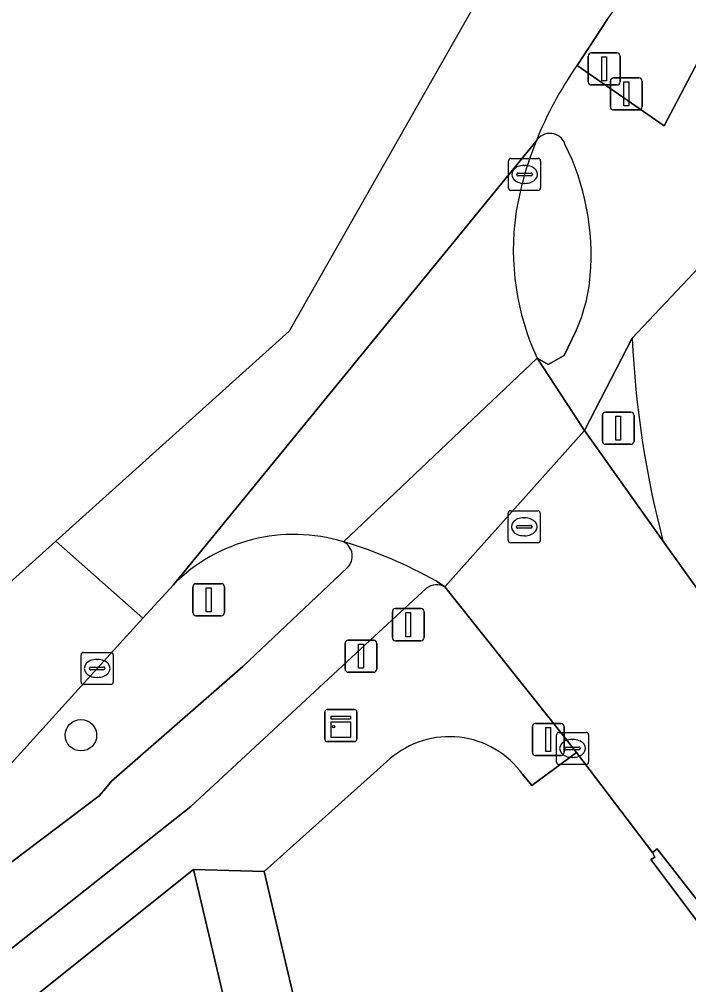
# Model space of a CAD drawing. Extents: x 162661 to 163484, y 380247 to 381230.
# Drawn here: x 163061.24 to 163082.08, y 380912.4 to 380942.48 of the extents above; entities that cross this region are included whole.
import ezdxf

# ---------------------------------------------------------------- set-up
doc = ezdxf.new("R2010")
doc.units = 0
for name, color, linetype in [('IMGEO_Berm_open', 7, 'Continuous'), ('IMGEO_Boom', 7, 'Continuous'), ('IMGEO_Drukknoppaal', 7, 'Continuous'), ('IMGEO_Erf', 7, 'Continuous'), ('IMGEO_Fietspad_open', 7, 'Continuous'), ('IMGEO_Groenvoorziening', 7, 'Continuous'), ('IMGEO_Kast', 7, 'Continuous'), ('IMGEO_Kolk', 7, 'Continuous'), ('IMGEO_Lichtmast', 7, 'Continuous'), ('IMGEO_Rijbaan_lokaal_gesloten', 7, 'Continuous'), ('IMGEO_Rijbaan_lokaal_open', 7, 'Continuous'), ('IMGEO_Rioolput', 7, 'Continuous'), ('IMGEO_Verkeerseiland_gesloten', 7, 'Continuous'), ('IMGEO_Verkeerseiland_open', 7, 'Continuous'), ('IMGEO_Verkeersregelinstallatiepaal', 7, 'Continuous'), ('IMGEO_Voetpad_open', 7, 'Continuous')]:
    doc.layers.add(name, color=color, linetype=linetype)

msp = doc.modelspace()

# ---------------------------------------------------------------- linework, layer by layer
at = {"layer": 'IMGEO_Berm_open'}
for points in [[(163079.556, 380942.482), (163078.602, 380941.045), (163081.312, 380939.161), (163085.202, 380946.557), (163097.334, 380970.302)], [(163060.105, 380915.556), (163063.727, 380918.285), (163063.917, 380918.515), (163064.107, 380918.745), (163068.197, 380922.317), (163071.447, 380925.389)], [(163066.035, 380924.862), (163065.087, 380923.82), (163063.661, 380922.255), (163058.782, 380916.868), (163056.665, 380914.8)]]:
    msp.add_lwpolyline(points, dxfattribs=at)
for centre, radius, start, end in [((162932.371, 381042.958), 178.21, 325.68046, 328.55401), ((163069.795, 380921.136), 5.294, 73.1351, 135.263), ((163071.098, 380925.754), 0.505, 313.7107, 62.5298)]:
    msp.add_arc(centre, radius, start, end, dxfattribs=at)
at = {"layer": 'IMGEO_Boom'}
msp.add_circle((163063.156, 380920.171), 0.489, dxfattribs=at)
at = {"layer": 'IMGEO_Drukknoppaal'}
for p, q in [((163079.641, 380939.756), (163079.641, 380940.556)), ((163079.641, 380940.556), (163079.641, 380939.756)), ((163079.741, 380940.656), (163080.531, 380940.656)), ((163080.531, 380940.656), (163079.741, 380940.656)), ((163080.631, 380940.556), (163080.631, 380939.756)), ((163080.631, 380939.756), (163080.631, 380940.556)), ((163080.531, 380939.656), (163079.741, 380939.656)), ((163079.741, 380939.656), (163080.531, 380939.656)), ((163071.48, 380923.135), (163072.27, 380923.135)), ((163072.27, 380923.135), (163071.48, 380923.135)), ((163071.38, 380922.235), (163071.38, 380923.035)), ((163071.38, 380923.035), (163071.38, 380922.235)), ((163072.37, 380923.035), (163072.37, 380922.235)), ((163072.37, 380922.235), (163072.37, 380923.035)), ((163072.27, 380922.135), (163071.48, 380922.135)), ((163071.48, 380922.135), (163072.27, 380922.135))]:
    msp.add_line(p, q, dxfattribs=at)
for points in [[(163080.061, 380940.531), (163080.211, 380940.531), (163080.211, 380939.781), (163080.061, 380939.781), (163080.061, 380940.531)], [(163071.8, 380923.01), (163071.95, 380923.01), (163071.95, 380922.26), (163071.8, 380922.26), (163071.8, 380923.01)]]:
    msp.add_lwpolyline(points, dxfattribs=at)
for centre, start, end in [((163079.741, 380940.556), 90, 180), ((163079.741, 380940.556), 90, 180), ((163080.531, 380940.556), 0, 90), ((163080.531, 380940.556), 360, 90), ((163079.741, 380939.756), 180, 270), ((163079.741, 380939.756), 180, 270), ((163080.531, 380939.756), 270, 0), ((163080.531, 380939.756), 270, 0), ((163071.48, 380923.035), 90, 180), ((163071.48, 380923.035), 90, 180), ((163072.27, 380923.035), 0, 90), ((163072.27, 380923.035), 360, 90), ((163071.48, 380922.235), 180, 270), ((163071.48, 380922.235), 180, 270), ((163072.27, 380922.235), 270, 0), ((163072.27, 380922.235), 270, 0)]:
    msp.add_arc(centre, 0.1, start, end, dxfattribs=at)
at = {"layer": 'IMGEO_Erf'}
msp.add_lwpolyline([(163042.071, 380863.721), (163043.65, 380860.027), (163043.705, 380859.899), (163045.363, 380860.592), (163046.632, 380857.665), (163068.496, 380865.53), (163071.721, 380858.701), (163079.429, 380861.805), (163074.791, 380881.48), (163072.252, 380892.249), (163066.656, 380915.99), (163060.752, 380911.262), (163053.433, 380904.775), (163046.115, 380898.288), (163037.958, 380891.695)], dxfattribs=at)
at = {"layer": 'IMGEO_Fietspad_open'}
for points in [[(163113.278, 381001.751), (163112.397, 380999.985), (163108.722, 380992.689), (163097.334, 380970.302), (163085.202, 380946.557), (163081.312, 380939.161), (163078.602, 380941.045)], [(163078.572, 380932.781), (163078.201, 380932.005), (163077.707, 380931.721), (163077.359, 380931.919), (163078.839, 380929.669), (163080.32, 380932.543), (163082.573, 380934.938), (163082.967, 380936.912), (163083.252, 380937.877), (163083.627, 380938.938), (163084.062, 380939.851), (163114.537, 380999.295)], [(163082.909, 380928.385), (163082.611, 380930.373), (163082.453, 380932.148), (163082.573, 380934.938), (163080.32, 380932.543)], [(163081.278, 380926.234), (163086.949, 380918.298), (163092.352, 380910.665)], [(163071.447, 380925.389), (163068.197, 380922.317), (163064.107, 380918.745)], [(163074.488, 380924.792), (163074.223, 380924.976)], [(163060.041, 380912.777), (163066.573, 380917.949), (163072.15, 380923.12), (163073.92, 380924.751)], [(163064.107, 380918.745), (163063.917, 380918.515), (163063.727, 380918.285), (163060.105, 380915.556)]]:
    msp.add_lwpolyline(points, dxfattribs=at)
for centre, radius, start, end in [((163088.115, 380934.388), 11.611, 145.0185, 158.2758), ((163077.756, 380938.429), 0.498, 19.4369, 148.9775), ((163071.319, 380935.145), 7.721, 355.1353, 26.5436), ((163074.084, 380934.848), 4.941, 335.2744, 355.8499), ((163110.505, 380933.899), 30.215, 182.5726, 194.6958), ((163067.256, 380912.566), 14.232, 60.6908, 73.3623), ((163071.098, 380925.754), 0.505, 313.7107, 62.5298), ((163074.235, 380924.336), 0.521, 60.9921, 127.2652)]:
    msp.add_arc(centre, radius, start, end, dxfattribs=at)
at = {"layer": 'IMGEO_Groenvoorziening'}
for points in [[(163085.815, 380909.755), (163080.899, 380916.296), (163081.026, 380916.376), (163080.954, 380916.514), (163078.582, 380919.631), (163077.199, 380918.603), (163076.908, 380918.961)], [(163072.777, 380919.437), (163068.864, 380915.923), (163076.772, 380882.293), (163081.944, 380860.298), (163088.577, 380862.084), (163090.624, 380862.665)]]:
    msp.add_lwpolyline(points, dxfattribs=at)
msp.add_arc((163074.625, 380917.313), 2.815, 35.8239, 131.0301, dxfattribs=at)
at = {"layer": 'IMGEO_Kast'}
for p, q in [((163070.824, 380920.973), (163071.665, 380920.973)), ((163071.665, 380920.973), (163070.824, 380920.973)), ((163070.749, 380920.048), (163070.749, 380920.889)), ((163070.749, 380920.889), (163070.749, 380920.048)), ((163071.749, 380920.898), (163071.749, 380920.057)), ((163071.749, 380920.057), (163071.749, 380920.898)), ((163071.674, 380919.973), (163070.833, 380919.973)), ((163070.833, 380919.973), (163071.674, 380919.973))]:
    msp.add_line(p, q, dxfattribs=at)
for points in [[(163070.944, 380920.763), (163071.544, 380920.763), (163071.544, 380920.678), (163070.944, 380920.678), (163070.944, 380920.763)], [(163070.944, 380920.588), (163071.544, 380920.588), (163071.544, 380920.099), (163070.944, 380920.099), (163070.944, 380920.588)]]:
    msp.add_lwpolyline(points, dxfattribs=at)
msp.add_circle((163071.028, 380920.437), 0.0377, dxfattribs=at)
for centre, start, end in [((163070.827, 380920.895), 92.4484, 184.2845), ((163070.827, 380920.895), 92.4484, 184.2845), ((163071.671, 380920.895), 2.4484, 94.2845), ((163071.671, 380920.895), 2.4484, 94.2845), ((163071.671, 380920.051), 272.4484, 4.2845), ((163071.671, 380920.051), 272.4484, 4.2845), ((163070.827, 380920.051), 182.4484, 274.2845), ((163070.827, 380920.051), 182.4484, 274.2845)]:
    msp.add_arc(centre, 0.0779, start, end, dxfattribs=at)
at = {"layer": 'IMGEO_Kolk'}
for p, q in [((163076.544, 380938.149), (163077.396, 380938.149)), ((163076.469, 380937.223), (163076.469, 380938.075)), ((163076.957, 380937.929), (163076.982, 380937.929)), ((163077.47, 380938.075), (163077.47, 380937.223)), ((163076.728, 380937.643), (163076.728, 380937.655)), ((163077.166, 380937.606), (163076.768, 380937.606)), ((163076.771, 380937.692), (163077.169, 380937.692)), ((163077.212, 380937.655), (163077.212, 380937.643)), ((163076.98, 380937.369), (163076.955, 380937.369)), ((163077.396, 380937.149), (163076.544, 380937.149)), ((163063.16, 380921.829), (163063.16, 380922.681)), ((163063.235, 380922.755), (163064.087, 380922.755)), ((163063.648, 380922.535), (163063.673, 380922.535)), ((163064.161, 380922.681), (163064.161, 380921.829)), ((163063.419, 380922.249), (163063.419, 380922.261)), ((163063.857, 380922.212), (163063.459, 380922.212)), ((163063.462, 380922.298), (163063.86, 380922.298)), ((163063.903, 380922.261), (163063.903, 380922.249)), ((163063.671, 380921.975), (163063.646, 380921.975)), ((163064.087, 380921.755), (163063.235, 380921.755)), ((163077.962, 380919.336), (163077.962, 380920.188)), ((163078.037, 380920.262), (163078.889, 380920.262)), ((163078.963, 380920.188), (163078.963, 380919.336)), ((163078.221, 380919.756), (163078.221, 380919.768)), ((163078.264, 380919.805), (163078.662, 380919.805)), ((163078.45, 380920.042), (163078.475, 380920.042)), ((163078.705, 380919.768), (163078.705, 380919.756)), ((163078.659, 380919.719), (163078.261, 380919.719)), ((163078.473, 380919.482), (163078.448, 380919.482)), ((163078.889, 380919.262), (163078.037, 380919.262))]:
    msp.add_line(p, q, dxfattribs=at)
for points in [[(163076.544, 380938.149), (163077.396, 380938.149)], [(163076.469, 380937.223), (163076.469, 380938.075)], [(163077.47, 380938.075), (163077.47, 380937.223)], [(163077.396, 380937.149), (163076.544, 380937.149)], [(163063.16, 380921.829), (163063.16, 380922.681)], [(163063.235, 380922.755), (163064.087, 380922.755)], [(163064.161, 380922.681), (163064.161, 380921.829)], [(163064.087, 380921.755), (163063.235, 380921.755)], [(163077.962, 380919.336), (163077.962, 380920.188)], [(163078.037, 380920.262), (163078.889, 380920.262)], [(163078.963, 380920.188), (163078.963, 380919.336)], [(163078.889, 380919.262), (163078.037, 380919.262)]]:
    msp.add_lwpolyline(points, dxfattribs=at)
for centre, radius, start, end in [((163076.546, 380938.073), 0.0765, 91.552, 178.448), ((163076.546, 380938.073), 0.0765, 91.552, 178.448), ((163077.394, 380938.073), 0.0765, 1.552, 88.448), ((163077.394, 380938.073), 0.0765, 1.552, 88.448), ((163076.768, 380937.652), 0.0403, 85.8775, 175.7526), ((163076.765, 380937.642), 0.0366, 178.938, 274.7102), ((163077.169, 380937.649), 0.043, 264.8664, 352.4533), ((163077.173, 380937.654), 0.0386, 1.7309, 96.639), ((163076.546, 380937.225), 0.0765, 181.552, 268.448), ((163076.546, 380937.225), 0.0765, 181.552, 268.448), ((163077.394, 380937.225), 0.0765, 271.552, 358.448), ((163077.394, 380937.225), 0.0765, 271.552, 358.448), ((163063.237, 380922.679), 0.0765, 91.552, 178.448), ((163063.237, 380922.679), 0.0765, 91.552, 178.448), ((163064.085, 380922.679), 0.0765, 1.552, 88.448), ((163064.085, 380922.679), 0.0765, 1.552, 88.448), ((163063.459, 380922.258), 0.0403, 85.8775, 175.7526), ((163063.456, 380922.248), 0.0366, 178.938, 274.7102), ((163063.86, 380922.255), 0.043, 264.8664, 352.4533), ((163063.864, 380922.26), 0.0386, 1.7309, 96.639), ((163063.237, 380921.831), 0.0765, 181.552, 268.448), ((163063.237, 380921.831), 0.0765, 181.552, 268.448), ((163064.085, 380921.831), 0.0765, 271.552, 358.448), ((163064.085, 380921.831), 0.0765, 271.552, 358.448), ((163078.039, 380920.186), 0.0765, 91.552, 178.448), ((163078.039, 380920.186), 0.0765, 91.552, 178.448), ((163078.887, 380920.186), 0.0765, 1.552, 88.448), ((163078.887, 380920.186), 0.0765, 1.552, 88.448), ((163078.261, 380919.765), 0.0403, 85.8775, 175.7526), ((163078.666, 380919.767), 0.0386, 1.7309, 96.639), ((163078.258, 380919.755), 0.0366, 178.938, 274.7102), ((163078.662, 380919.762), 0.043, 264.8664, 352.4533), ((163078.039, 380919.338), 0.0765, 181.552, 268.448), ((163078.039, 380919.338), 0.0765, 181.552, 268.448), ((163078.887, 380919.338), 0.0765, 271.552, 358.448), ((163078.887, 380919.338), 0.0765, 271.552, 358.448)]:
    msp.add_arc(centre, radius, start, end, dxfattribs=at)
for centre, major_axis, ratio, start_param, end_param in [((163076.956, 380937.649), (-0.387, 0.002), 0.722429, 4.712389, 7.853982), ((163076.981, 380937.649), (-0.39, 0.002), 0.717154, 1.570796, 4.712389), ((163063.647, 380922.255), (-0.387, 0.002), 0.722429, 4.712389, 7.853982), ((163063.672, 380922.255), (-0.39, 0.002), 0.717154, 1.570796, 4.712389), ((163078.449, 380919.762), (-0.387, 0.002), 0.722429, 4.712389, 7.853982), ((163078.474, 380919.762), (-0.39, 0.002), 0.717154, 1.570796, 4.712389)]:
    msp.add_ellipse(centre, major_axis=major_axis, ratio=ratio, start_param=start_param, end_param=end_param, dxfattribs=at)
at = {"layer": 'IMGEO_Lichtmast'}
for p, q in [((163079.051, 380941.436), (163079.841, 380941.436)), ((163079.841, 380941.436), (163079.051, 380941.436)), ((163078.951, 380940.536), (163078.951, 380941.336)), ((163078.951, 380941.336), (163078.951, 380940.536)), ((163079.941, 380941.336), (163079.941, 380940.536)), ((163079.941, 380940.536), (163079.941, 380941.336)), ((163079.841, 380940.436), (163079.051, 380940.436)), ((163079.051, 380940.436), (163079.841, 380940.436)), ((163077.211, 380919.64), (163077.211, 380920.44)), ((163077.211, 380920.44), (163077.211, 380919.64)), ((163077.311, 380920.54), (163078.101, 380920.54)), ((163078.101, 380920.54), (163077.311, 380920.54)), ((163078.201, 380920.44), (163078.201, 380919.64)), ((163078.201, 380919.64), (163078.201, 380920.44)), ((163078.101, 380919.54), (163077.311, 380919.54)), ((163077.311, 380919.54), (163078.101, 380919.54))]:
    msp.add_line(p, q, dxfattribs=at)
for points in [[(163079.371, 380941.311), (163079.521, 380941.311), (163079.521, 380940.561), (163079.371, 380940.561), (163079.371, 380941.311)], [(163077.631, 380920.415), (163077.781, 380920.415), (163077.781, 380919.665), (163077.631, 380919.665), (163077.631, 380920.415)]]:
    msp.add_lwpolyline(points, dxfattribs=at)
for centre, start, end in [((163079.051, 380941.336), 90, 180), ((163079.051, 380941.336), 90, 180), ((163079.841, 380941.336), 0, 90), ((163079.841, 380941.336), 360, 90), ((163079.051, 380940.536), 180, 270), ((163079.051, 380940.536), 180, 270), ((163079.841, 380940.536), 270, 0), ((163079.841, 380940.536), 270, 0), ((163077.311, 380920.44), 90, 180), ((163077.311, 380920.44), 90, 180), ((163078.101, 380920.44), 0, 90), ((163078.101, 380920.44), 360, 90), ((163077.311, 380919.64), 180, 270), ((163077.311, 380919.64), 180, 270), ((163078.101, 380919.64), 270, 0), ((163078.101, 380919.64), 270, 0)]:
    msp.add_arc(centre, 0.1, start, end, dxfattribs=at)
at = {"layer": 'IMGEO_Rijbaan_lokaal_gesloten'}
for points in [[(163106.974, 380999.872), (163107.445, 381001.581), (163120.284, 381048.133), (163142.304, 381127.974), (163143.035, 381130.883), (163143.543, 381132.838), (163140.547, 381133.584), (163139.069, 381133.952), (163135.379, 381116.471), (163114.525, 381043.88), (163099.48, 380989.07), (163092.997, 380973.876), (163069.643, 380932.768), (163062.369, 380926.22)], [(163078.602, 380941.045), (163079.556, 380942.482)], [(163062.369, 380926.22), (163065.087, 380923.82), (163066.035, 380924.862), (163077.329, 380938.686)], [(163077.329, 380938.686), (163066.035, 380924.862)], [(163071.331, 380926.202), (163077.359, 380931.919)], [(163078.839, 380929.669), (163077.359, 380931.919), (163071.331, 380926.202)], [(163074.223, 380924.976), (163074.488, 380924.792), (163078.839, 380929.669)], [(163092.352, 380910.665), (163086.949, 380918.298), (163081.278, 380926.234), (163078.839, 380929.669), (163074.488, 380924.792), (163078.053, 380920.314), (163078.582, 380919.631), (163080.954, 380916.514), (163081.093, 380916.637), (163086.205, 380910.082)], [(163056.665, 380914.8), (163058.782, 380916.868), (163063.661, 380922.255), (163065.087, 380923.82), (163062.369, 380926.22), (163031.826, 380898.727), (162999.415, 380877.602), (162961.021, 380865.351), (162866.805, 380840.194), (162811.563, 380826.614), (162795.7, 380822.173), (162797.385, 380822.391), (162802.313, 380823.189), (162819.273, 380826.938), (162821.661, 380827.483), (162822.823, 380827.785), (162826.166, 380828.55), (162826.22, 380828.562), (162830.717, 380829.568), (162842.333, 380832.227)]]:
    msp.add_lwpolyline(points, dxfattribs=at)
for centre, radius, start, end in [((162932.371, 381042.958), 178.21, 325.68046, 328.55401), ((163088.115, 380934.388), 11.611, 145.0185, 158.2758), ((163086.825, 380934.822), 10.252, 157.8609, 171.0125), ((163084.673, 380935.291), 8.054, 171.9152, 204.7544), ((163069.795, 380921.136), 5.294, 73.1351, 135.263), ((163067.256, 380912.566), 14.232, 60.6908, 73.3623)]:
    msp.add_arc(centre, radius, start, end, dxfattribs=at)
at = {"layer": 'IMGEO_Rijbaan_lokaal_open'}
msp.add_lwpolyline([(163086.205, 380910.082), (163081.093, 380916.637), (163080.954, 380916.514), (163081.026, 380916.376), (163080.899, 380916.296), (163085.815, 380909.755)], dxfattribs=at)
at = {"layer": 'IMGEO_Rioolput'}
for p, q in [((163076.458, 380926.243), (163076.458, 380927.095)), ((163076.533, 380927.169), (163077.385, 380927.169)), ((163077.459, 380927.095), (163077.459, 380926.243)), ((163076.717, 380926.663), (163076.717, 380926.675)), ((163076.76, 380926.712), (163077.158, 380926.712)), ((163076.946, 380926.949), (163076.971, 380926.949)), ((163077.201, 380926.675), (163077.201, 380926.663)), ((163077.155, 380926.626), (163076.757, 380926.626)), ((163076.969, 380926.389), (163076.944, 380926.389)), ((163077.385, 380926.169), (163076.533, 380926.169))]:
    msp.add_line(p, q, dxfattribs=at)
for points in [[(163076.458, 380926.243), (163076.458, 380927.095)], [(163076.533, 380927.169), (163077.385, 380927.169)], [(163077.459, 380927.095), (163077.459, 380926.243)], [(163077.385, 380926.169), (163076.533, 380926.169)]]:
    msp.add_lwpolyline(points, dxfattribs=at)
for centre, radius, start, end in [((163076.535, 380927.093), 0.0765, 91.552, 178.448), ((163076.535, 380927.093), 0.0765, 91.552, 178.448), ((163077.383, 380927.093), 0.0765, 1.552, 88.448), ((163077.383, 380927.093), 0.0765, 1.552, 88.448), ((163076.757, 380926.672), 0.0403, 85.8775, 175.7526), ((163077.162, 380926.674), 0.0386, 1.7309, 96.639), ((163076.754, 380926.662), 0.0366, 178.938, 274.7102), ((163077.158, 380926.669), 0.043, 264.8664, 352.4533), ((163076.535, 380926.245), 0.0765, 181.552, 268.448), ((163076.535, 380926.245), 0.0765, 181.552, 268.448), ((163077.383, 380926.245), 0.0765, 271.552, 358.448), ((163077.383, 380926.245), 0.0765, 271.552, 358.448)]:
    msp.add_arc(centre, radius, start, end, dxfattribs=at)
for centre, major_axis, ratio, start_param, end_param in [((163076.945, 380926.669), (-0.387, 0.002), 0.722429, 4.712389, 7.853982), ((163076.97, 380926.669), (-0.39, 0.002), 0.717154, 1.570796, 4.712389)]:
    msp.add_ellipse(centre, major_axis=major_axis, ratio=ratio, start_param=start_param, end_param=end_param, dxfattribs=at)
at = {"layer": 'IMGEO_Verkeerseiland_gesloten'}
msp.add_lwpolyline([(163077.359, 380931.919), (163077.707, 380931.721), (163078.201, 380932.005), (163078.572, 380932.781)], dxfattribs=at)
for centre, radius, start, end in [((163077.756, 380938.429), 0.498, 19.4369, 148.9775), ((163086.825, 380934.822), 10.252, 157.8609, 171.0125), ((163071.319, 380935.145), 7.721, 355.1353, 26.5436), ((163084.673, 380935.291), 8.054, 171.9152, 204.7544), ((163074.084, 380934.848), 4.941, 335.2744, 355.8499)]:
    msp.add_arc(centre, radius, start, end, dxfattribs=at)
at = {"layer": 'IMGEO_Verkeerseiland_open'}
msp.add_lwpolyline([(163080.32, 380932.543), (163078.839, 380929.669), (163081.278, 380926.234)], dxfattribs=at)
msp.add_arc((163110.505, 380933.899), 30.215, 182.5726, 194.6958, dxfattribs=at)
at = {"layer": 'IMGEO_Verkeersregelinstallatiepaal'}
for p, q in [((163079.391, 380929.34), (163079.391, 380930.14)), ((163079.391, 380930.14), (163079.391, 380929.34)), ((163079.491, 380930.24), (163080.281, 380930.24)), ((163080.281, 380930.24), (163079.491, 380930.24)), ((163080.381, 380930.14), (163080.381, 380929.34)), ((163080.381, 380929.34), (163080.381, 380930.14)), ((163080.281, 380929.24), (163079.491, 380929.24)), ((163079.491, 380929.24), (163080.281, 380929.24)), ((163066.737, 380924.895), (163067.527, 380924.895)), ((163067.527, 380924.895), (163066.737, 380924.895)), ((163066.637, 380923.995), (163066.637, 380924.795)), ((163066.637, 380924.795), (163066.637, 380923.995)), ((163067.627, 380924.795), (163067.627, 380923.995)), ((163067.627, 380923.995), (163067.627, 380924.795)), ((163072.852, 380923.219), (163072.852, 380924.019)), ((163072.852, 380924.019), (163072.852, 380923.219)), ((163072.952, 380924.119), (163073.742, 380924.119)), ((163073.742, 380924.119), (163072.952, 380924.119)), ((163073.842, 380924.019), (163073.842, 380923.219)), ((163073.842, 380923.219), (163073.842, 380924.019)), ((163067.527, 380923.895), (163066.737, 380923.895)), ((163066.737, 380923.895), (163067.527, 380923.895)), ((163073.742, 380923.119), (163072.952, 380923.119)), ((163072.952, 380923.119), (163073.742, 380923.119))]:
    msp.add_line(p, q, dxfattribs=at)
for points in [[(163079.811, 380930.115), (163079.961, 380930.115), (163079.961, 380929.365), (163079.811, 380929.365), (163079.811, 380930.115)], [(163067.057, 380924.77), (163067.207, 380924.77), (163067.207, 380924.02), (163067.057, 380924.02), (163067.057, 380924.77)], [(163073.272, 380923.994), (163073.422, 380923.994), (163073.422, 380923.244), (163073.272, 380923.244), (163073.272, 380923.994)]]:
    msp.add_lwpolyline(points, dxfattribs=at)
for centre, start, end in [((163079.491, 380930.14), 90, 180), ((163079.491, 380930.14), 90, 180), ((163080.281, 380930.14), 0, 90), ((163080.281, 380930.14), 360, 90), ((163079.491, 380929.34), 180, 270), ((163079.491, 380929.34), 180, 270), ((163080.281, 380929.34), 270, 0), ((163080.281, 380929.34), 270, 0), ((163066.737, 380924.795), 90, 180), ((163066.737, 380924.795), 90, 180), ((163067.527, 380924.795), 0, 90), ((163067.527, 380924.795), 360, 90), ((163066.737, 380923.995), 180, 270), ((163066.737, 380923.995), 180, 270), ((163067.527, 380923.995), 270, 0), ((163067.527, 380923.995), 270, 0), ((163072.952, 380924.019), 90, 180), ((163072.952, 380924.019), 90, 180), ((163073.742, 380924.019), 0, 90), ((163073.742, 380924.019), 360, 90), ((163072.952, 380923.219), 180, 270), ((163072.952, 380923.219), 180, 270), ((163073.742, 380923.219), 270, 0), ((163073.742, 380923.219), 270, 0)]:
    msp.add_arc(centre, 0.1, start, end, dxfattribs=at)
at = {"layer": 'IMGEO_Voetpad_open'}
for points in [[(163073.92, 380924.751), (163072.15, 380923.12), (163066.573, 380917.949), (163060.041, 380912.777)], [(163076.908, 380918.961), (163077.199, 380918.603), (163078.582, 380919.631), (163078.053, 380920.314), (163074.488, 380924.792)], [(163037.958, 380891.695), (163046.115, 380898.288), (163053.433, 380904.775), (163060.752, 380911.262), (163066.656, 380915.99), (163068.864, 380915.923), (163072.777, 380919.437)]]:
    msp.add_lwpolyline(points, dxfattribs=at)
msp.add_lwpolyline([(163068.864, 380915.923), (163066.656, 380915.99), (163072.252, 380892.249), (163074.791, 380881.48), (163079.429, 380861.805), (163079.918, 380859.73), (163080.115, 380859.785), (163081.804, 380860.26), (163081.944, 380860.298), (163076.772, 380882.293)], close=True, dxfattribs=at)
for centre, radius, start, end in [((163074.235, 380924.336), 0.521, 60.9921, 127.2652), ((163074.625, 380917.313), 2.815, 35.8239, 131.0301)]:
    msp.add_arc(centre, radius, start, end, dxfattribs=at)

doc.saveas('drawing.dxf')
